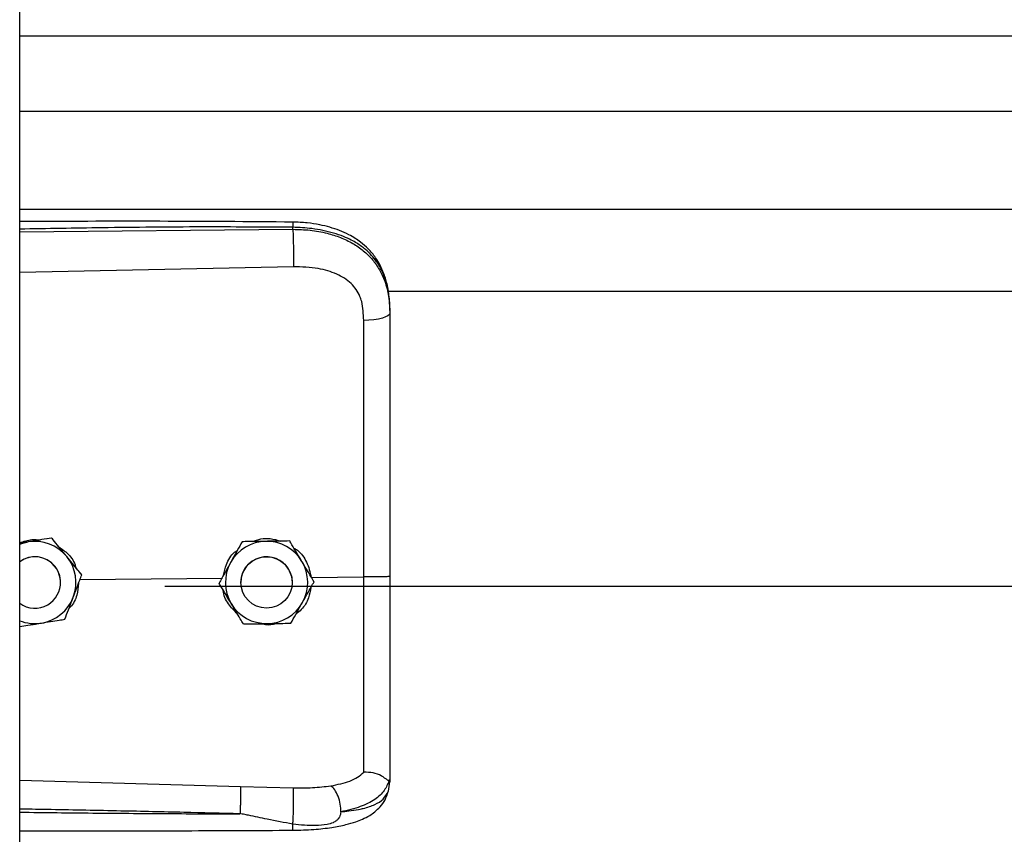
# Model space of a CAD drawing. Header units: inches. Extents: x 170 to 284, y 215 to 248.
# Tile 678 of 1056: x 227.164 to 227.368, y 220.734 to 220.904. Entities that reach past the tile are written whole.
import ezdxf

# ---------------------------------------------------------------- set-up
doc = ezdxf.new("R2010")
doc.units = ezdxf.units.IN
doc.header["$LTSCALE"] = 0.25
doc.header["$MEASUREMENT"] = 0
doc.layers.add('RH FRONT OF HOOD', color=7, linetype='Continuous')

msp = doc.modelspace()

# ---------------------------------------------------------------- linework, layer by layer
at = {"layer": 'RH FRONT OF HOOD'}
for p, q in [((227.163613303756, 220.1328032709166), (227.163613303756, 224.3332527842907)), ((227.163613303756, 220.9003369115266), (231.195933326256, 220.9003369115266)), ((227.163613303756, 220.8846528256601), (231.195933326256, 220.8846528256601)), ((227.163613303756, 220.8642648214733), (231.195933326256, 220.8642648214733)), ((227.2204605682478, 220.8600531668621), (227.2204605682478, 220.8604645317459)), ((227.163613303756, 220.8595164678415), (227.2204605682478, 220.8600531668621)), ((227.2205565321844, 220.8522643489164), (227.163613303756, 220.8510547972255)), ((227.2401614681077, 220.8471891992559), (231.119382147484, 220.8471891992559)), ((227.240656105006, 220.8431299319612), (227.240656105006, 220.84264161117)), ((227.1653878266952, 220.7949885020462), (227.163613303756, 220.7946996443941)), ((227.1702658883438, 220.7957846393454), (227.1693373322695, 220.7956335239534)), ((227.1702658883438, 220.7957829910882), (227.1702658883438, 220.7957846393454)), ((227.2099049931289, 220.7950248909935), (227.2099049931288, 220.7950265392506)), ((227.2197884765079, 220.7951731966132), (227.2197884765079, 220.7951748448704)), ((227.1761474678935, 220.7871459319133), (227.205845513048, 220.7874302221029)), ((227.1765196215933, 220.7881281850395), (227.1765196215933, 220.7881298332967)), ((227.2242848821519, 220.7876067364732), (227.2351984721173, 220.7877112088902)), ((227.2248586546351, 220.7866880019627), (227.2248586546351, 220.7866896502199)), ((227.1721136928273, 220.786538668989), (227.1721136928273, 220.7865394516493)), ((227.193781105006, 220.7857967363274), (231.165765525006, 220.7857967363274)), ((227.2050916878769, 220.7863913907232), (227.2050916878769, 220.7863930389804)), ((227.2096249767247, 220.7865394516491), (227.2096249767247, 220.786538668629)), ((227.2203253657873, 220.7865386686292), (227.2203253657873, 220.7865394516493)), ((227.163613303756, 220.7453830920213), (227.2095489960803, 220.7440512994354)), ((227.2095489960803, 220.7440512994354), (227.2205346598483, 220.7437891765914)), ((227.2403164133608, 220.7430745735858), (227.240656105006, 220.7450597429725)), ((227.240656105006, 220.7455885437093), (227.240656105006, 220.7450597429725))]:
    msp.add_line(p, q, dxfattribs=at)
at = {"layer": 'RH FRONT OF HOOD', "flags": 128}
for points in [[(227.240656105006, 220.84264161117), (227.2405521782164, 220.8423458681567), (227.2402442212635, 220.8420610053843), (227.239743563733, 220.8417975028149), (227.2390686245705, 220.8415650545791), (227.238244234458, 220.8413722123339), (227.2373007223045, 220.8412260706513), (227.2362727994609, 220.8411320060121), (227.235198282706, 220.8410934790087)], [(227.163613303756, 220.7944990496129), (227.1642967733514, 220.7947366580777), (227.1653878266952, 220.7949885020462)], [(227.2195679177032, 220.7892837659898), (227.2201727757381, 220.787808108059), (227.2203253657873, 220.7865394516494)]]:
    msp.add_lwpolyline(points, dxfattribs=at)
at = {"layer": 'RH FRONT OF HOOD'}
msp.add_circle((227.2149751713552, 220.7865386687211), 0.005350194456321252, dxfattribs=at)
for centre, radius, start, end in [((227.1667634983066, 220.7865394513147), 0.008560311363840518, 39.2477307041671, 99.24772960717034), ((227.2149751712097, 220.7865394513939), 0.008560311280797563, 90.85968127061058, 150.8596805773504), ((227.2149751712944, 220.7865394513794), 0.008560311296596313, 30.85968260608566, 90.85968183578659), ((227.1667634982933, 220.7865394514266), 0.005350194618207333, 39.24773075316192, 126.0718980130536), ((227.1667634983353, 220.7865386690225), 0.005350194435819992, 300.0097421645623, 126.0718999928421), ((227.1667634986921, 220.7865394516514), 0.00856031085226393, 339.2477292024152, 39.24773059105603), ((227.2149751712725, 220.7865394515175), 0.005350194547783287, 30.85968222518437, 179.9999985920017), ((227.2149751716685, 220.7865394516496), 0.008560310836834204, 330.859680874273, 30.85968233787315), ((227.1667634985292, 220.7865394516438), 0.005350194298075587, 5.903435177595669e-08, 39.2477305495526), ((227.2149751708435, 220.7865394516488), 0.008560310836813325, 150.8596808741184, 210.8596823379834), ((227.166763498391, 220.7865394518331), 0.008560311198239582, 279.2477290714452, 339.2477287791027), ((227.1667634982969, 220.7865386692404), 0.005350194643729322, 233.928102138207, 300.009741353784), ((227.2149751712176, 220.786539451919), 0.008560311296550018, 210.8596826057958, 270.859681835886), ((227.2149751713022, 220.7865394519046), 0.008560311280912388, 270.8596812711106, 330.8596805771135), ((227.1667634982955, 220.7865394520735), 0.008560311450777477, 248.4076756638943, 279.2477294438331)]:
    msp.add_arc(centre, radius, start, end, dxfattribs=at)
for points, knots in [([(227.2204419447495, 220.861556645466), (227.2112249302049, 220.8616245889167), (227.1931380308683, 220.8617579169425), (227.17419448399, 220.8617005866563), (227.1644687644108, 220.8616478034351), (227.163613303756, 220.8616431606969)], [0, 0, 0, 0, 0.4865830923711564, 0.954840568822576, 1, 1, 1, 1]), ([(227.2204605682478, 220.8604645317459), (227.2141547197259, 220.8605038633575), (227.2009156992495, 220.8605864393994), (227.1819660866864, 220.8604052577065), (227.169325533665, 220.8601842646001), (227.163613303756, 220.8600843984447)], [0, 0, 0, 0, 0.3326703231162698, 0.6984356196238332, 1, 1, 1, 1]), ([(227.2204417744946, 220.8615407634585), (227.2204429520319, 220.8615447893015), (227.2204469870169, 220.8615585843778), (227.2204522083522, 220.8614436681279), (227.2204588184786, 220.8611508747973), (227.2204598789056, 220.8607349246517), (227.2204605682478, 220.8604645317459)], [0, 0, 0, 0, 0.09787641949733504, 0.3353863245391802, 0.56796066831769, 1, 1, 1, 1]), ([(227.2405696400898, 220.8451730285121), (227.2404506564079, 220.8462434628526), (227.2402352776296, 220.8481811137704), (227.2394903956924, 220.8506997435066), (227.2386331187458, 220.8526094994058), (227.2375579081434, 220.8543621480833), (227.236242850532, 220.855950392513), (227.2347721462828, 220.857245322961), (227.2333984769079, 220.8582052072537), (227.2319558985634, 220.8590366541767), (227.2295777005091, 220.8601037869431), (227.2266412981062, 220.860916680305), (227.2233323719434, 220.8614451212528), (227.2214406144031, 220.8615181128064), (227.2204419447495, 220.861556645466)], [0, 0, 0, 0, 0.1084465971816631, 0.1963050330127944, 0.2691828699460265, 0.327996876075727, 0.4149595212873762, 0.4916410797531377, 0.5389760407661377, 0.5941910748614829, 0.6694152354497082, 0.8148545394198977, 0.9022606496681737, 1, 1, 1, 1]), ([(227.240656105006, 220.8431299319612), (227.240593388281, 220.8444863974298), (227.2404749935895, 220.8470470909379), (227.2395054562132, 220.8505380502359), (227.2382162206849, 220.8529499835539), (227.2368523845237, 220.8546527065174), (227.2357694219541, 220.8556960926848), (227.2347104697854, 220.8565245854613), (227.2337210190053, 220.8571845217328), (227.2324866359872, 220.8578795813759), (227.2308926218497, 220.8586052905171), (227.2282289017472, 220.8595133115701), (227.2246938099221, 220.8602732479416), (227.2217872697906, 220.8604045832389), (227.2204605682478, 220.8604645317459)], [0, 0, 0, 0, 0.130715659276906, 0.2467609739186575, 0.3577928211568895, 0.4170971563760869, 0.4791482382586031, 0.5177152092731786, 0.5590896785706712, 0.6032945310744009, 0.6633484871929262, 0.7353692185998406, 0.8792082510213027, 1, 1, 1, 1]), ([(227.2204605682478, 220.8600531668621), (227.2204822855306, 220.8594773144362), (227.2205273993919, 220.8582810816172), (227.2205684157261, 220.8560560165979), (227.2205816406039, 220.8538786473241), (227.2205646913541, 220.852788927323), (227.2205565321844, 220.8522643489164)], [0, 0, 0, 0, 0.2406941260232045, 0.4999999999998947, 0.7593058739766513, 1, 1, 1, 1]), ([(227.2204605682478, 220.8600531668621), (227.2216573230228, 220.8600215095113), (227.2240896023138, 220.8599571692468), (227.2274191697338, 220.859338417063), (227.2303975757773, 220.8583952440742), (227.2329292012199, 220.8571816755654), (227.2351748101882, 220.8556357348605), (227.2370374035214, 220.8538005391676), (227.2385310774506, 220.8516653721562), (227.2397003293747, 220.8491108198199), (227.240497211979, 220.8460344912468), (227.240602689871, 220.8437821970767), (227.240656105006, 220.84264161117)], [0, 0, 0, 0, 0.1094013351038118, 0.2223468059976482, 0.315179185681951, 0.4102231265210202, 0.5012749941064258, 0.5946006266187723, 0.6834485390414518, 0.7745330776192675, 0.8858211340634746, 1, 1, 1, 1]), ([(227.2347726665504, 220.8450267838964), (227.2347726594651, 220.845026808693), (227.2346701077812, 220.8453857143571), (227.2341749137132, 220.8467919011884), (227.2326388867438, 220.8489945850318), (227.2295718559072, 220.8508978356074), (227.2254556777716, 220.8521095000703), (227.2223029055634, 220.85220915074), (227.2205565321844, 220.8522643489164)], [0, 0, 0, 0, 4.497367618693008e-06, 0.06509473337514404, 0.261670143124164, 0.4753105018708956, 0.709365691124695, 1, 1, 1, 1]), ([(227.235198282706, 220.8410934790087), (227.2351283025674, 220.8424181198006), (227.2350583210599, 220.8437427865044), (227.234772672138, 220.8450267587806), (227.2347726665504, 220.8450267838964)], [0, 0, 0, 0, 0.999980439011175, 1, 1, 1, 1]), ([(227.240656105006, 220.84264161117), (227.240656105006, 220.8390114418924), (227.240656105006, 220.8317405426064), (227.240656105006, 220.8206597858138), (227.240656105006, 220.8094771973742), (227.240656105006, 220.7985085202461), (227.240656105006, 220.7912606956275), (227.240656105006, 220.7877808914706)], [0, 0, 0, 0, 0.2027568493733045, 0.4061035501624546, 0.60886041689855, 0.8122072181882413, 1, 1, 1, 1]), ([(227.2351984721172, 220.7877112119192), (227.2351984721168, 220.7877112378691), (227.235198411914, 220.7910975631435), (227.2351983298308, 220.7981442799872), (227.2351982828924, 220.8088174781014), (227.2351982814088, 220.8196935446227), (227.2351982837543, 220.8304808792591), (227.2351982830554, 220.8375559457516), (227.235198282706, 220.8410934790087)], [0, 0, 0, 0, 1.439079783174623e-06, 0.1877923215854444, 0.3908439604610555, 0.5938956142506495, 0.7969478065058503, 1, 1, 1, 1]), ([(227.163613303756, 220.7948185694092), (227.1644509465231, 220.7950991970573), (227.1658601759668, 220.7955713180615), (227.1673332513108, 220.7954527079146), (227.1679307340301, 220.7954045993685)], [0, 0, 0, 0, 0.5943977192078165, 1, 1, 1, 1]), ([(227.1702658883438, 220.7957829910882), (227.1695903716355, 220.7956729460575), (227.1682234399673, 220.795450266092), (227.1665583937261, 220.7951790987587), (227.1656051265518, 220.7950238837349), (227.1653878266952, 220.7949885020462)], [0, 0, 0, 0, 0.4299704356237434, 0.8700602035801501, 1, 1, 1, 1]), ([(227.1733927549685, 220.7919574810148), (227.173269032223, 220.7921089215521), (227.1723013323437, 220.793293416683), (227.1712402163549, 220.7945921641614), (227.1703608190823, 220.7956684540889), (227.1702658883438, 220.7957846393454)], [0, 0, 0, 0, 0.1156468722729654, 0.9045342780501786, 1, 1, 1, 1]), ([(227.1733927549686, 220.7919553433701), (227.173269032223, 220.7921067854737), (227.1723013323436, 220.7932912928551), (227.1712402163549, 220.7945902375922), (227.1703608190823, 220.7956667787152), (227.1702658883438, 220.7957829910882)], [0, 0, 0, 0, 0.1156468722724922, 0.9045342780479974, 0.9999999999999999, 0.9999999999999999, 0.9999999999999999, 0.9999999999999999]), ([(227.2099049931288, 220.7950265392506), (227.2095717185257, 220.7944288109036), (227.2088973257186, 220.7932192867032), (227.2080758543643, 220.7917458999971), (227.2076055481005, 220.7909023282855), (227.2074983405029, 220.7907100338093)], [0, 0, 0, 0, 0.4299704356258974, 0.8700602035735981, 1, 1, 1, 1]), ([(227.2099049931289, 220.7950248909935), (227.2095717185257, 220.7944270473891), (227.2088973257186, 220.7932172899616), (227.2080758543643, 220.791743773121), (227.2076055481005, 220.7909001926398), (227.2074983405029, 220.7907078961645)], [0, 0, 0, 0, 0.4299704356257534, 0.8700602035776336, 1, 1, 1, 1]), ([(227.2148467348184, 220.7951009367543), (227.2135746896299, 220.7950818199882), (227.2118781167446, 220.7950563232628), (227.2102999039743, 220.7950325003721), (227.2099049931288, 220.7950265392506)], [0, 0, 0, 0, 0.7497733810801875, 1, 1, 1, 1]), ([(227.2148467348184, 220.7950987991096), (227.21357468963, 220.7950797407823), (227.2118781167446, 220.7950543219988), (227.2102999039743, 220.7950307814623), (227.2099049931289, 220.7950248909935)], [0, 0, 0, 0, 0.7497733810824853, 1, 1, 1, 1]), ([(227.2120514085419, 220.795058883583), (227.2126203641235, 220.7952721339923), (227.2138018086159, 220.7957149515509), (227.2158463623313, 220.7957700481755), (227.2171835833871, 220.7953632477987), (227.217895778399, 220.7951465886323)], [0, 0, 0, 0, 0.3027399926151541, 0.6286439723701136, 1, 1, 1, 1]), ([(227.2197884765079, 220.7951748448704), (227.2191041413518, 220.7951646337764), (227.2177193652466, 220.7951439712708), (227.2160325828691, 220.7951187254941), (227.2150668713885, 220.795104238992), (227.2148467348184, 220.7951009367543)], [0, 0, 0, 0, 0.4299704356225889, 0.870060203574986, 1, 1, 1, 1]), ([(227.2197884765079, 220.7951731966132), (227.2191041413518, 220.7951628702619), (227.2177193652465, 220.7951419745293), (227.2160325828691, 220.795116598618), (227.2150668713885, 220.7951021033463), (227.2148467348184, 220.7950987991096)], [0, 0, 0, 0, 0.429970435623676, 0.8700602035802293, 0.9999999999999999, 0.9999999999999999, 0.9999999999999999, 0.9999999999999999]), ([(227.2223235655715, 220.7909324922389), (227.2222232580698, 220.7911003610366), (227.2214387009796, 220.7924133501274), (227.2205784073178, 220.7938529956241), (227.2198654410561, 220.7950460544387), (227.2197884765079, 220.7951748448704)], [0, 0, 0, 0, 0.1156468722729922, 0.9045342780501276, 1, 1, 1, 1]), ([(227.2223235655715, 220.7909303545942), (227.2222232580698, 220.7910982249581), (227.2214387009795, 220.7924112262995), (227.2205784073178, 220.793851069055), (227.2198654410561, 220.795044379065), (227.2197884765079, 220.7951731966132)], [0, 0, 0, 0, 0.1156468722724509, 0.9045342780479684, 1, 1, 1, 1]), ([(227.1715370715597, 220.7940886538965), (227.1721864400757, 220.7936608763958), (227.1736774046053, 220.792678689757), (227.1749790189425, 220.7909462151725), (227.1752549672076, 220.7897098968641), (227.1753103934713, 220.789461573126)], [0, 0, 0, 0, 0.3814222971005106, 0.8757540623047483, 1, 1, 1, 1]), ([(227.2060093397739, 220.7880391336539), (227.2061717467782, 220.7887910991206), (227.2065506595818, 220.7905455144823), (227.2076800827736, 220.7923860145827), (227.2087198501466, 220.7931174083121), (227.2089184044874, 220.7932570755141)], [0, 0, 0, 0, 0.3776771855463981, 0.8811610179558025, 1, 1, 1, 1]), ([(227.2206633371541, 220.7937108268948), (227.2209084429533, 220.7935629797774), (227.2220412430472, 220.7928796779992), (227.223515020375, 220.7907802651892), (227.2240221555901, 220.7886897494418), (227.2242848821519, 220.7876067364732)], [0, 0, 0, 0, 0.1174426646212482, 0.5427821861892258, 1, 1, 1, 1]), ([(227.1765196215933, 220.7881298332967), (227.1762555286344, 220.7884531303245), (227.1752563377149, 220.7896763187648), (227.174182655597, 220.79099058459), (227.1733927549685, 220.7919574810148)], [0, 0, 0, 0, 0.2643068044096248, 1, 1, 1, 1]), ([(227.1765196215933, 220.7881281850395), (227.1762555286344, 220.788451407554), (227.1752563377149, 220.7896743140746), (227.174182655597, 220.7909885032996), (227.1733927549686, 220.7919553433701)], [0, 0, 0, 0, 0.2643068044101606, 1, 1, 1, 1]), ([(227.2248586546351, 220.7866896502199), (227.2246445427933, 220.7870480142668), (227.2238344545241, 220.7884038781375), (227.2229639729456, 220.7898607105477), (227.2223235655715, 220.7909324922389)], [0, 0, 0, 0, 0.2643068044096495, 0.9999999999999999, 0.9999999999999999, 0.9999999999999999, 0.9999999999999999]), ([(227.2248586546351, 220.7866880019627), (227.2246445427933, 220.7870462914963), (227.2238344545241, 220.7884018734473), (227.2229639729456, 220.7898586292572), (227.2223235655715, 220.7909303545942)], [0, 0, 0, 0, 0.2643068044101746, 1, 1, 1, 1]), ([(227.2074983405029, 220.7907100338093), (227.2068788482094, 220.7895988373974), (227.2060526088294, 220.7881167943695), (227.2052840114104, 220.7867380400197), (227.2050916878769, 220.7863930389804)], [0, 0, 0, 0, 0.749773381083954, 1, 1, 1, 1]), ([(227.2074983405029, 220.7907078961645), (227.2068788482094, 220.7895967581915), (227.2060526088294, 220.7881147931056), (227.2052840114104, 220.7867363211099), (227.2050916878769, 220.7863913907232)], [0, 0, 0, 0, 0.7497733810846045, 1, 1, 1, 1]), ([(227.1747684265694, 220.7835062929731), (227.1752191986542, 220.7846959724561), (227.1758204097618, 220.7862826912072), (227.1763796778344, 220.7877588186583), (227.1765196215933, 220.7881281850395)], [0, 0, 0, 0, 0.7497733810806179, 1, 1, 1, 1]), ([(227.2224520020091, 220.7823710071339), (227.2230714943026, 220.7834822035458), (227.2238977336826, 220.7849642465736), (227.2246663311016, 220.7863430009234), (227.2248586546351, 220.7866880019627)], [0, 0, 0, 0, 0.7497733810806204, 0.9999999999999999, 0.9999999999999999, 0.9999999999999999, 0.9999999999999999]), ([(227.2351982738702, 220.7470206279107), (227.2351982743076, 220.7472833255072), (227.2351982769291, 220.7488578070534), (227.2351982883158, 220.7522892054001), (227.2351983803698, 220.757890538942), (227.2351986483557, 220.764330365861), (227.2351990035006, 220.7715564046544), (227.2351992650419, 220.7794312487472), (227.2351992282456, 220.7849592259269), (227.2351991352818, 220.7877111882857), (227.2351991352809, 220.7877112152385)], [0, 0, 0, 0, 0.03155846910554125, 0.1891461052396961, 0.3467338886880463, 0.5043277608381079, 0.6619226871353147, 0.8309600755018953, 0.9999983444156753, 1, 1, 1, 1]), ([(227.240656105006, 220.7877809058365), (227.2405749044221, 220.7877695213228), (227.240412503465, 220.7877467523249), (227.2391596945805, 220.7877187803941), (227.2373622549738, 220.7877027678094), (227.2359201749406, 220.7877083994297), (227.2351991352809, 220.7877112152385)], [0, 0, 0, 0, 0.2500007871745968, 0.5000009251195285, 0.7500005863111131, 1, 1, 1, 1]), ([(227.240656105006, 220.7877808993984), (227.240656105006, 220.7847435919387), (227.240656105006, 220.7785681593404), (227.240656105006, 220.7697811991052), (227.240656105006, 220.7616146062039), (227.240656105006, 220.7550345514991), (227.240656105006, 220.7496498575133), (227.240656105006, 220.7469493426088), (227.240656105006, 220.7455885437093)], [0, 0, 0, 0, 0.1870908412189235, 0.3803918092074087, 0.5558755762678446, 0.7364481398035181, 0.8671952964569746, 1, 1, 1, 1]), ([(227.1758536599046, 220.7863704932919), (227.1757775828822, 220.7855447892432), (227.1756155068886, 220.7837856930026), (227.1747666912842, 220.7819777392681), (227.1739824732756, 220.78127704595), (227.1738936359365, 220.7811976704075)], [0, 0, 0, 0, 0.4395923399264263, 0.9365162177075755, 1, 1, 1, 1]), ([(227.2076267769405, 220.7821485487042), (227.2075264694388, 220.7823164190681), (227.2067419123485, 220.7836294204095), (227.2058816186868, 220.785069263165), (227.2051686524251, 220.786262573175), (227.2050916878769, 220.7863913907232)], [0, 0, 0, 0, 0.1156468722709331, 0.9045342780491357, 1, 1, 1, 1]), ([(227.2089075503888, 220.7800052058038), (227.2082564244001, 220.780667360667), (227.2069083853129, 220.7820382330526), (227.2060067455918, 220.7839091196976), (227.205962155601, 220.7849221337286), (227.2059615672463, 220.7849355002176)], [0, 0, 0, 0, 0.4797011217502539, 0.9931347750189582, 0.9999999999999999, 0.9999999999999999, 0.9999999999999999, 0.9999999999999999]), ([(227.2241787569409, 220.7854683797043), (227.224066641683, 220.7847551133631), (227.2238039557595, 220.7830839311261), (227.2226496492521, 220.7811612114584), (227.2215149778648, 220.7803097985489), (227.221150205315, 220.7800360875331)], [0, 0, 0, 0, 0.3356490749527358, 0.7864254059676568, 1, 1, 1, 1]), ([(227.1730172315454, 220.7788848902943), (227.1732597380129, 220.7795248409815), (227.1737504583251, 220.7808198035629), (227.1743481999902, 220.7823972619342), (227.1746904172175, 220.783300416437), (227.1747684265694, 220.7835062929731)], [0, 0, 0, 0, 0.4299704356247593, 0.8700602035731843, 1, 1, 1, 1]), ([(227.2101618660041, 220.7779061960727), (227.2099477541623, 220.7782644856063), (227.2091376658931, 220.7796200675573), (227.2082671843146, 220.7810768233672), (227.2076267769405, 220.7821485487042)], [0, 0, 0, 0, 0.2643068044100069, 1, 1, 1, 1]), ([(227.2200453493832, 220.7780545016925), (227.2203786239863, 220.7786522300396), (227.2210530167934, 220.77986175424), (227.2218744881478, 220.781335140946), (227.2223447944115, 220.7821787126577), (227.2224520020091, 220.7823710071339)], [0, 0, 0, 0, 0.4299704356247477, 0.8700602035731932, 1, 1, 1, 1]), ([(227.1681391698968, 220.7780904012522), (227.169394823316, 220.7782948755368), (227.171069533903, 220.7785675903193), (227.1726274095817, 220.7788213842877), (227.1730172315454, 220.7788848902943)], [0, 0, 0, 0, 0.7497733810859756, 1, 1, 1, 1]), ([(227.163613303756, 220.7773537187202), (227.1641730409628, 220.7774448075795), (227.16542477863, 220.7776485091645), (227.1669687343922, 220.7778998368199), (227.1679218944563, 220.7780550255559), (227.1681391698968, 220.7780904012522)], [0, 0, 0, 0, 0.3844201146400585, 0.8596768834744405, 0.9999999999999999, 0.9999999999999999, 0.9999999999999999, 0.9999999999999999]), ([(227.2101618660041, 220.7779061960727), (227.2108462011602, 220.7779164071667), (227.2122309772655, 220.7779370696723), (227.213917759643, 220.777962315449), (227.2148834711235, 220.7779768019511), (227.2151036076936, 220.7779801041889)], [0, 0, 0, 0, 0.4299704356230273, 0.8700602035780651, 1, 1, 1, 1]), ([(227.2172478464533, 220.7780123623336), (227.2171539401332, 220.7779757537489), (227.2163795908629, 220.7776738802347), (227.215083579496, 220.7776149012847), (227.2139755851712, 220.7778674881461), (227.2135816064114, 220.7779573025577)], [0, 0, 0, 0, 0.08167163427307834, 0.673462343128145, 1, 1, 1, 1]), ([(227.2151036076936, 220.7779801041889), (227.2163756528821, 220.7779992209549), (227.2180722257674, 220.7780247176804), (227.2196504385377, 220.7780485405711), (227.2200453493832, 220.7780545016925)], [0, 0, 0, 0, 0.7497733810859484, 1, 1, 1, 1]), ([(227.2283641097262, 220.7441966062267), (227.2297376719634, 220.7444844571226), (227.2318220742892, 220.7449212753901), (227.2339978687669, 220.7459619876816), (227.2347968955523, 220.7466672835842), (227.2351983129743, 220.7470216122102)], [0, 0, 0, 0, 0.4901989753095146, 0.7438846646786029, 1, 1, 1, 1]), ([(227.2404590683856, 220.7453382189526), (227.2404099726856, 220.7453296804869), (227.2403091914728, 220.7453121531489), (227.2400175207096, 220.7454983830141), (227.2395521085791, 220.7458292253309), (227.2386758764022, 220.7464093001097), (227.2371966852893, 220.7470274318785), (227.2358558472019, 220.7470235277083), (227.235198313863, 220.747021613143)], [0, 0, 0, 0, 0.1136768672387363, 0.2333502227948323, 0.3620694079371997, 0.5019163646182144, 0.7557448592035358, 1, 1, 1, 1]), ([(227.2095490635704, 220.7440512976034), (227.2095557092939, 220.7438124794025), (227.2095659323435, 220.7434451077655), (227.209563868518, 220.742583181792), (227.2095562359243, 220.7418083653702), (227.2095420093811, 220.7409478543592), (227.2095170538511, 220.7397884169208), (227.2094906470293, 220.7389450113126), (227.2094734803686, 220.7383967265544)], [0, 0, 0, 0, 0.2394514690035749, 0.368345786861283, 0.4999761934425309, 0.6316105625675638, 0.7605158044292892, 1, 1, 1, 1]), ([(227.2204492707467, 220.7362186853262), (227.2204652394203, 220.7364592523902), (227.2204989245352, 220.7369667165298), (227.2205437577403, 220.7379768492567), (227.2205808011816, 220.7391642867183), (227.2206035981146, 220.7404361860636), (227.2206087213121, 220.7416396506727), (227.2205963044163, 220.7426355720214), (227.2205712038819, 220.7433749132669), (227.2205464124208, 220.7436559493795), (227.2205346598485, 220.7437891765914)], [0, 0, 0, 0, 0.109851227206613, 0.2317256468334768, 0.3631776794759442, 0.4999999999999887, 0.6368223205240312, 0.7682743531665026, 0.8901487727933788, 1, 1, 1, 1]), ([(227.2205346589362, 220.7437891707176), (227.2218867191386, 220.7437818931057), (227.2245887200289, 220.7437673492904), (227.2270953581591, 220.7440518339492), (227.2283476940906, 220.7441939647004)], [0, 0, 0, 0, 0.5003922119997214, 1, 1, 1, 1]), ([(227.2304531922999, 220.7387954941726), (227.2304283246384, 220.7393254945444), (227.2303766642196, 220.7404265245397), (227.2299009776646, 220.7420889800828), (227.2291962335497, 220.7434770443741), (227.2286330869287, 220.7439624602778), (227.2283618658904, 220.7441962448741)], [0, 0, 0, 0, 0.2405618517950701, 0.4997464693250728, 0.7590693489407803, 1, 1, 1, 1]), ([(227.2404632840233, 220.7453380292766), (227.2401876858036, 220.7446160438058), (227.2396216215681, 220.7431331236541), (227.237568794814, 220.7412998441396), (227.2345805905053, 220.7397418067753), (227.2318535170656, 220.739118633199), (227.2304536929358, 220.7387987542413)], [0, 0, 0, 0, 0.230525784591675, 0.473487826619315, 0.729737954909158, 1, 1, 1, 1]), ([(227.240656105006, 220.7455885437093), (227.2406560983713, 220.7455872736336), (227.2406560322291, 220.7455746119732), (227.240648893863, 220.745470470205), (227.2405504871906, 220.7453921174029), (227.2404627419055, 220.7453222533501)], [0, 0, 0, 0, 0.01193493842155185, 0.118981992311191, 1, 1, 1, 1]), ([(227.2204035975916, 220.7349655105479), (227.2218916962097, 220.735001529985), (227.2246728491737, 220.7350688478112), (227.2284077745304, 220.7354918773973), (227.231283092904, 220.7360511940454), (227.233384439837, 220.7366597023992), (227.2349672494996, 220.7372678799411), (227.2363429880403, 220.7379631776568), (227.237614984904, 220.7388459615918), (227.2387421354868, 220.7399208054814), (227.239755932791, 220.7413396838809), (227.2401105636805, 220.7424416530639), (227.2402994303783, 220.7430285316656)], [0, 0, 0, 0, 0.1696911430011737, 0.3171409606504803, 0.4424359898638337, 0.5384364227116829, 0.6083291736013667, 0.6840959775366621, 0.7426779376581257, 0.8151683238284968, 0.9015637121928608, 1, 1, 1, 1]), ([(227.2304547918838, 220.7387970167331), (227.2310010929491, 220.7388541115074), (227.2323060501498, 220.7389904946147), (227.2337048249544, 220.7392186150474), (227.2346598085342, 220.7394124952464), (227.2358931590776, 220.7396903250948), (227.2375795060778, 220.7402565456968), (227.2393992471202, 220.7413820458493), (227.2400047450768, 220.7424994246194), (227.2403164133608, 220.7430745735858)], [0, 0, 0, 0, 0.1091879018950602, 0.260818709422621, 0.3077983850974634, 0.3355235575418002, 0.562788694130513, 0.7749539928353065, 1, 1, 1, 1]), ([(227.2094733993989, 220.7383943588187), (227.2055733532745, 220.7384936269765), (227.1973032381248, 220.7387041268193), (227.1841913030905, 220.7389862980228), (227.1732434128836, 220.7391988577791), (227.1662272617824, 220.7393269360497), (227.1640522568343, 220.7393649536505), (227.163613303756, 220.7393726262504)], [0, 0, 0, 0, 0.2551597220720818, 0.5410705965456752, 0.8577348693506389, 0.9712884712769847, 1, 1, 1, 1]), ([(227.163613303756, 220.7387275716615), (227.1662109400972, 220.738695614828), (227.1712769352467, 220.7386332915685), (227.1788410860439, 220.738552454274), (227.1864933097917, 220.7384831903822), (227.194251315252, 220.7384316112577), (227.2019738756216, 220.7383985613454), (227.2070107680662, 220.7383957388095), (227.209473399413, 220.7383943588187)], [0, 0, 0, 0, 0.1699411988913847, 0.3314248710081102, 0.4948424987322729, 0.6705311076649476, 0.8389164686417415, 1, 1, 1, 1]), ([(227.2204492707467, 220.7362186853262), (227.2186684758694, 220.7365647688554), (227.2156134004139, 220.737158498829), (227.2121774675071, 220.7378785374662), (227.2104392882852, 220.738235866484), (227.2099417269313, 220.7383370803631), (227.2097911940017, 220.7383631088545), (227.2097408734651, 220.7383718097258)], [0, 0, 0, 0, 0.5022803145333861, 0.8616962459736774, 0.9584272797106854, 0.9861029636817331, 1, 1, 1, 1]), ([(227.2304545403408, 220.7387938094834), (227.2303800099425, 220.7384234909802), (227.2302761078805, 220.737907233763), (227.2299043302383, 220.7373098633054), (227.2294837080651, 220.7368769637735), (227.2286799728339, 220.7364324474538), (227.227202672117, 220.7360709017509), (227.2244418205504, 220.7358307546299), (227.2220450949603, 220.7360636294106), (227.2204492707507, 220.7362186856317)], [0, 0, 0, 0, 0.1001269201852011, 0.1395859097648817, 0.1897135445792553, 0.2582342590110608, 0.3697357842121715, 0.5803479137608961, 1, 1, 1, 1]), ([(227.2204035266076, 220.7349874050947), (227.2204042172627, 220.7349805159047), (227.2204107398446, 220.7349154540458), (227.220421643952, 220.7351051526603), (227.2204357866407, 220.7354320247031), (227.2204444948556, 220.7358645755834), (227.2204484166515, 220.7361553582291), (227.2204492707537, 220.7362186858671)], [0, 0, 0, 0, 0.03436730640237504, 0.3245665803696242, 0.6210149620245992, 0.9174633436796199, 1, 1, 1, 1]), ([(227.163613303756, 220.734828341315), (227.1672794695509, 220.7348290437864), (227.1787519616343, 220.7348312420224), (227.197682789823, 220.7348590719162), (227.2129459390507, 220.7349305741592), (227.2204035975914, 220.7349655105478)], [0, 0, 0, 0, 0.1936599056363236, 0.6060178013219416, 0.9999999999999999, 0.9999999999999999, 0.9999999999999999, 0.9999999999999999])]:
    msp.add_open_spline(points, degree=3, knots=knots, dxfattribs=at)

doc.saveas('drawing.dxf')
